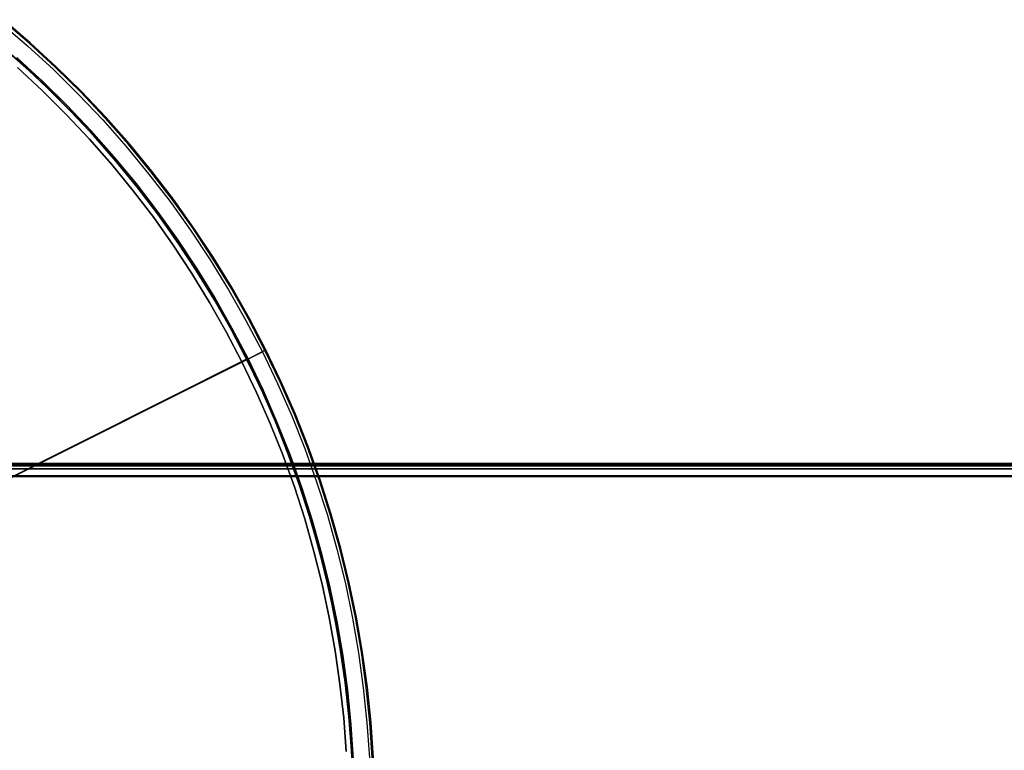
# Model space of a CAD drawing. Header units: millimetres. Extents: x 6038 to 7358, y -8545 to -7225.
# Tile 283 of 285: x 6798 to 6945, y -7876 to -7767. Entities that reach past the tile are written whole.
import ezdxf

# ---------------------------------------------------------------- set-up
doc = ezdxf.new("R2010")
doc.units = ezdxf.units.MM
doc.layers.add('color', color=7, linetype='Continuous')
doc.layers.add('luz', color=7, linetype='Continuous')

msp = doc.modelspace()

# ---------------------------------------------------------------- linework, layer by layer
at = {"color": 7, "true_color": 0xffffff}
for p, q in [((7358.32, -7833.09, 55.91), (6728.32, -7833.09, 55.91)), ((7358.32, -7833.09, 55.91), (6728.32, -7833.09, 55.91)), ((6728.32, -7833.22, 56.66), (7358.32, -7833.22, 56.66)), ((7358.32, -7833.49, 54.2), (6728.32, -7833.49, 54.2)), ((6728.32, -7833.84, 57.1), (7358.32, -7833.84, 57.1)), ((6728.32, -7833.84, 57.1), (7358.32, -7833.84, 57.1)), ((7358.32, -7833.88, 52.5), (6728.32, -7833.88, 52.5)), ((7358.32, -7833.88, 52.5), (6728.32, -7833.88, 52.5)), ((6728.32, -7834.86, 51.72), (7358.32, -7834.86, 51.72)), ((7358.32, -7835.08, 51.75), (6728.32, -7835.08, 51.75)), ((7358.32, -7835.08, 51.75), (6728.32, -7835.08, 51.75))]:
    msp.add_line(p, q, dxfattribs=at)
at = {"layer": 'color', "color": 254, "true_color": 0xcad1ee}
for p, q in [((6795.55, -7767.32, -10.54), (6799.54, -7770.75, -10.54)), ((6795.55, -7767.32, -10.54), (6799.54, -7770.75, -10.54)), ((6799.83, -7770.42, -10.91), (6795.83, -7766.98, -10.91)), ((6799.94, -7770.29, -35.8), (6795.94, -7766.86, -35.8)), ((6799.94, -7770.29, -11.46), (6795.94, -7766.86, -11.46)), ((6799.94, -7770.29, -23.63), (6795.94, -7766.86, -23.63)), ((6799.94, -7770.29, -35.8), (6795.94, -7766.86, -35.8)), ((6799.94, -7770.29, -11.46), (6795.94, -7766.86, -11.46)), ((6803.83, -7773.87, -35.8), (6799.94, -7770.29, -35.8)), ((6803.83, -7773.87, -11.46), (6799.94, -7770.29, -11.46)), ((6803.83, -7773.87, -23.63), (6799.94, -7770.29, -23.63)), ((6803.83, -7773.87, -35.8), (6799.94, -7770.29, -35.8)), ((6803.83, -7773.87, -11.46), (6799.94, -7770.29, -11.46)), ((6799.54, -7770.75, -10.54), (6803.41, -7774.31, -10.54)), ((6799.54, -7770.75, -10.54), (6803.41, -7774.31, -10.54)), ((6803.72, -7773.99, -10.91), (6799.83, -7770.42, -10.91)), ((6797.93, -7772.52, -30.6), (6801.74, -7776.02, -30.6)), ((6797.93, -7772.52, -30.6), (6801.74, -7776.02, -30.6)), ((6797.93, -7772.52, -33.2), (6801.74, -7776.02, -33.2)), ((6801.76, -7776.04, -35.8), (6797.95, -7772.54, -35.8)), ((6801.76, -7776.04, -35.8), (6797.95, -7772.54, -35.8)), ((6801.74, -7777.41, -11.27), (6798.05, -7773.97, -11.27)), ((6801.74, -7777.41, -11.27), (6798.05, -7773.97, -11.27)), ((6801.74, -7777.41, -30.6), (6798.05, -7773.97, -30.6)), ((6798.05, -7773.97, -20.93), (6801.74, -7777.41, -20.93)), ((6801.74, -7777.41, -30.6), (6798.05, -7773.97, -30.6)), ((6803.41, -7774.31, -10.54), (6807.16, -7778, -10.54)), ((6803.41, -7774.31, -10.54), (6807.16, -7778, -10.54)), ((6807.47, -7777.69, -10.91), (6803.72, -7773.99, -10.91)), ((6807.59, -7777.58, -35.8), (6803.83, -7773.87, -35.8)), ((6807.59, -7777.58, -11.46), (6803.83, -7773.87, -11.46)), ((6807.59, -7777.58, -23.63), (6803.83, -7773.87, -23.63)), ((6807.59, -7777.58, -35.8), (6803.83, -7773.87, -35.8)), ((6807.59, -7777.58, -11.46), (6803.83, -7773.87, -11.46)), ((6801.74, -7776.02, -30.6), (6805.43, -7779.66, -30.6)), ((6801.74, -7776.02, -30.6), (6805.43, -7779.66, -30.6)), ((6801.74, -7776.02, -33.2), (6805.43, -7779.66, -33.2)), ((6805.45, -7779.68, -35.8), (6801.76, -7776.04, -35.8)), ((6805.45, -7779.68, -35.8), (6801.76, -7776.04, -35.8)), ((6805.32, -7780.98, -11.27), (6801.74, -7777.41, -11.27)), ((6805.32, -7780.98, -11.27), (6801.74, -7777.41, -11.27)), ((6805.32, -7780.98, -30.6), (6801.74, -7777.41, -30.6)), ((6801.74, -7777.41, -20.93), (6805.32, -7780.98, -20.93)), ((6805.32, -7780.98, -30.6), (6801.74, -7777.41, -30.6)), ((6811.1, -7781.53, -10.91), (6807.47, -7777.69, -10.91)), ((6811.22, -7781.41, -35.8), (6807.59, -7777.58, -35.8)), ((6811.22, -7781.41, -11.46), (6807.59, -7777.58, -11.46)), ((6811.22, -7781.41, -23.63), (6807.59, -7777.58, -23.63)), ((6811.22, -7781.41, -35.8), (6807.59, -7777.58, -35.8)), ((6811.22, -7781.41, -11.46), (6807.59, -7777.58, -11.46)), ((6807.16, -7778, -10.54), (6810.77, -7781.82, -10.54)), ((6807.16, -7778, -10.54), (6810.77, -7781.82, -10.54)), ((6805.43, -7779.66, -30.6), (6808.99, -7783.42, -30.6)), ((6805.43, -7779.66, -30.6), (6808.99, -7783.42, -30.6)), ((6805.43, -7779.66, -33.2), (6808.99, -7783.42, -33.2)), ((6809.01, -7783.44, -35.8), (6805.45, -7779.68, -35.8)), ((6809.01, -7783.44, -35.8), (6805.45, -7779.68, -35.8)), ((6808.77, -7784.66, -11.27), (6805.32, -7780.98, -11.27)), ((6808.77, -7784.66, -11.27), (6805.32, -7780.98, -11.27)), ((6808.77, -7784.66, -30.6), (6805.32, -7780.98, -30.6)), ((6805.32, -7780.98, -20.93), (6808.77, -7784.66, -20.93)), ((6808.77, -7784.66, -30.6), (6805.32, -7780.98, -30.6)), ((6810.77, -7781.82, -10.54), (6814.26, -7785.77, -10.54)), ((6810.77, -7781.82, -10.54), (6814.26, -7785.77, -10.54)), ((6814.59, -7785.48, -10.91), (6811.1, -7781.53, -10.91)), ((6814.72, -7785.37, -35.8), (6811.22, -7781.41, -35.8)), ((6814.72, -7785.37, -11.46), (6811.22, -7781.41, -11.46)), ((6814.72, -7785.37, -23.63), (6811.22, -7781.41, -23.63)), ((6814.72, -7785.37, -35.8), (6811.22, -7781.41, -35.8)), ((6814.72, -7785.37, -11.46), (6811.22, -7781.41, -11.46)), ((6808.99, -7783.42, -30.6), (6812.42, -7787.3, -30.6)), ((6808.99, -7783.42, -30.6), (6812.42, -7787.3, -30.6)), ((6808.99, -7783.42, -33.2), (6812.42, -7787.3, -33.2)), ((6812.44, -7787.32, -35.8), (6809.01, -7783.44, -35.8)), ((6812.44, -7787.32, -35.8), (6809.01, -7783.44, -35.8)), ((6812.1, -7788.46, -11.27), (6808.77, -7784.66, -11.27)), ((6812.1, -7788.46, -11.27), (6808.77, -7784.66, -11.27)), ((6812.1, -7788.46, -30.6), (6808.77, -7784.66, -30.6)), ((6808.77, -7784.66, -20.93), (6812.1, -7788.46, -20.93)), ((6812.1, -7788.46, -30.6), (6808.77, -7784.66, -30.6)), ((6814.26, -7785.77, -10.54), (6817.6, -7789.83, -10.54)), ((6814.26, -7785.77, -10.54), (6817.6, -7789.83, -10.54)), ((6817.95, -7789.55, -10.91), (6814.59, -7785.48, -10.91)), ((6818.08, -7789.45, -35.8), (6814.72, -7785.37, -35.8)), ((6818.08, -7789.45, -11.46), (6814.72, -7785.37, -11.46)), ((6818.08, -7789.45, -23.63), (6814.72, -7785.37, -23.63)), ((6818.08, -7789.45, -35.8), (6814.72, -7785.37, -35.8)), ((6818.08, -7789.45, -11.46), (6814.72, -7785.37, -11.46)), ((6812.42, -7787.3, -30.6), (6815.72, -7791.3, -30.6)), ((6812.42, -7787.3, -30.6), (6815.72, -7791.3, -30.6)), ((6812.42, -7787.3, -33.2), (6815.72, -7791.3, -33.2)), ((6815.73, -7791.32, -35.8), (6812.44, -7787.32, -35.8)), ((6815.73, -7791.32, -35.8), (6812.44, -7787.32, -35.8)), ((6815.29, -7792.38, -11.27), (6812.1, -7788.46, -11.27)), ((6815.29, -7792.38, -11.27), (6812.1, -7788.46, -11.27)), ((6815.29, -7792.38, -30.6), (6812.1, -7788.46, -30.6)), ((6812.1, -7788.46, -20.93), (6815.29, -7792.38, -20.93)), ((6815.29, -7792.38, -30.6), (6812.1, -7788.46, -30.6)), ((6821.29, -7793.64, -35.8), (6818.08, -7789.45, -35.8)), ((6821.29, -7793.64, -11.46), (6818.08, -7789.45, -11.46)), ((6821.29, -7793.64, -23.63), (6818.08, -7789.45, -23.63)), ((6821.29, -7793.64, -35.8), (6818.08, -7789.45, -35.8)), ((6821.29, -7793.64, -11.46), (6818.08, -7789.45, -11.46)), ((6817.6, -7789.83, -10.54), (6820.8, -7794, -10.54)), ((6817.6, -7789.83, -10.54), (6820.8, -7794, -10.54)), ((6821.16, -7793.74, -10.91), (6817.95, -7789.55, -10.91)), ((6818.35, -7796.39, -11.27), (6815.29, -7792.38, -11.27)), ((6818.35, -7796.39, -11.27), (6815.29, -7792.38, -11.27)), ((6818.35, -7796.39, -30.6), (6815.29, -7792.38, -30.6)), ((6815.29, -7792.38, -20.93), (6818.35, -7796.39, -20.93)), ((6818.35, -7796.39, -30.6), (6815.29, -7792.38, -30.6)), ((6815.72, -7791.3, -30.6), (6818.87, -7795.41, -30.6)), ((6815.72, -7791.3, -30.6), (6818.87, -7795.41, -30.6)), ((6815.72, -7791.3, -33.2), (6818.87, -7795.41, -33.2)), ((6818.88, -7795.43, -35.8), (6815.73, -7791.32, -35.8)), ((6818.88, -7795.43, -35.8), (6815.73, -7791.32, -35.8)), ((6824.22, -7798.03, -10.91), (6821.16, -7793.74, -10.91)), ((6824.36, -7797.94, -35.8), (6821.29, -7793.64, -35.8)), ((6824.36, -7797.94, -11.46), (6821.29, -7793.64, -11.46)), ((6824.36, -7797.94, -23.63), (6821.29, -7793.64, -23.63)), ((6824.36, -7797.94, -35.8), (6821.29, -7793.64, -35.8)), ((6824.36, -7797.94, -11.46), (6821.29, -7793.64, -11.46)), ((6820.8, -7794, -10.54), (6823.86, -7798.28, -10.54)), ((6820.8, -7794, -10.54), (6823.86, -7798.28, -10.54)), ((6821.28, -7800.51, -11.27), (6818.35, -7796.39, -11.27)), ((6821.28, -7800.51, -11.27), (6818.35, -7796.39, -11.27)), ((6821.28, -7800.51, -30.6), (6818.35, -7796.39, -30.6)), ((6818.35, -7796.39, -20.93), (6821.28, -7800.51, -20.93)), ((6821.28, -7800.51, -30.6), (6818.35, -7796.39, -30.6)), ((6818.87, -7795.41, -30.6), (6821.88, -7799.63, -30.6)), ((6818.87, -7795.41, -30.6), (6821.88, -7799.63, -30.6)), ((6818.87, -7795.41, -33.2), (6821.88, -7799.63, -33.2)), ((6821.89, -7799.64, -35.8), (6818.88, -7795.43, -35.8)), ((6821.89, -7799.64, -35.8), (6818.88, -7795.43, -35.8)), ((6827.14, -7802.43, -10.91), (6824.22, -7798.03, -10.91)), ((6827.28, -7802.34, -35.8), (6824.36, -7797.94, -35.8)), ((6827.28, -7802.34, -11.46), (6824.36, -7797.94, -11.46)), ((6827.28, -7802.34, -23.63), (6824.36, -7797.94, -23.63)), ((6827.28, -7802.34, -35.8), (6824.36, -7797.94, -35.8)), ((6827.28, -7802.34, -11.46), (6824.36, -7797.94, -11.46)), ((6821.88, -7799.63, -30.6), (6824.75, -7803.95, -30.6)), ((6821.88, -7799.63, -30.6), (6824.75, -7803.95, -30.6)), ((6821.88, -7799.63, -33.2), (6824.75, -7803.95, -33.2)), ((6824.75, -7803.96, -35.8), (6821.89, -7799.64, -35.8)), ((6824.75, -7803.96, -35.8), (6821.89, -7799.64, -35.8)), ((6823.86, -7798.28, -10.54), (6826.77, -7802.67, -10.54)), ((6823.86, -7798.28, -10.54), (6826.77, -7802.67, -10.54)), ((6824.06, -7804.73, -11.27), (6821.28, -7800.51, -11.27)), ((6824.06, -7804.73, -11.27), (6821.28, -7800.51, -11.27)), ((6824.06, -7804.73, -30.6), (6821.28, -7800.51, -30.6)), ((6821.28, -7800.51, -20.93), (6824.06, -7804.73, -20.93)), ((6824.06, -7804.73, -30.6), (6821.28, -7800.51, -30.6)), ((6829.9, -7806.93, -10.91), (6827.14, -7802.43, -10.91)), ((6830.04, -7806.84, -35.8), (6827.28, -7802.34, -35.8)), ((6830.04, -7806.84, -11.46), (6827.28, -7802.34, -11.46)), ((6830.04, -7806.84, -23.63), (6827.28, -7802.34, -23.63)), ((6830.04, -7806.84, -35.8), (6827.28, -7802.34, -35.8)), ((6830.04, -7806.84, -11.46), (6827.28, -7802.34, -11.46)), ((6824.75, -7803.95, -30.6), (6827.46, -7808.36, -30.6)), ((6824.75, -7803.95, -30.6), (6827.46, -7808.36, -30.6)), ((6824.75, -7803.95, -33.2), (6827.46, -7808.36, -33.2)), ((6827.46, -7808.37, -35.8), (6824.75, -7803.96, -35.8)), ((6827.46, -7808.37, -35.8), (6824.75, -7803.96, -35.8)), ((6826.77, -7802.67, -10.54), (6829.52, -7807.15, -10.54)), ((6826.77, -7802.67, -10.54), (6829.52, -7807.15, -10.54)), ((6826.7, -7809.04, -11.27), (6824.06, -7804.73, -11.27)), ((6826.7, -7809.04, -11.27), (6824.06, -7804.73, -11.27)), ((6826.7, -7809.04, -30.6), (6824.06, -7804.73, -30.6)), ((6824.06, -7804.73, -20.93), (6826.7, -7809.04, -20.93)), ((6826.7, -7809.04, -30.6), (6824.06, -7804.73, -30.6)), ((6832.51, -7811.51, -10.91), (6829.9, -7806.93, -10.91)), ((6832.65, -7811.44, -35.8), (6830.04, -7806.84, -35.8)), ((6832.65, -7811.44, -11.46), (6830.04, -7806.84, -11.46)), ((6832.65, -7811.44, -23.63), (6830.04, -7806.84, -23.63)), ((6832.65, -7811.44, -35.8), (6830.04, -7806.84, -35.8)), ((6832.65, -7811.44, -11.46), (6830.04, -7806.84, -11.46)), ((6827.46, -7808.36, -30.6), (6830.02, -7812.87, -30.6)), ((6827.46, -7808.36, -30.6), (6830.02, -7812.87, -30.6)), ((6827.46, -7808.36, -33.2), (6830.02, -7812.87, -33.2)), ((6830.02, -7812.87, -35.8), (6827.46, -7808.37, -35.8)), ((6830.02, -7812.87, -35.8), (6827.46, -7808.37, -35.8)), ((6829.52, -7807.15, -10.54), (6832.12, -7811.73, -10.54)), ((6829.52, -7807.15, -10.54), (6832.12, -7811.73, -10.54)), ((6829.18, -7813.43, -11.27), (6826.7, -7809.04, -11.27)), ((6829.18, -7813.43, -11.27), (6826.7, -7809.04, -11.27)), ((6829.18, -7813.43, -30.6), (6826.7, -7809.04, -30.6)), ((6826.7, -7809.04, -20.93), (6829.18, -7813.43, -20.93)), ((6829.18, -7813.43, -30.6), (6826.7, -7809.04, -30.6)), ((6835.1, -7816.12, -35.8), (6832.65, -7811.44, -35.8)), ((6835.1, -7816.12, -11.46), (6832.65, -7811.44, -11.46)), ((6835.1, -7816.12, -23.63), (6832.65, -7811.44, -23.63)), ((6835.1, -7816.12, -35.8), (6832.65, -7811.44, -35.8)), ((6835.1, -7816.12, -11.46), (6832.65, -7811.44, -11.46)), ((6830.02, -7812.87, -30.6), (6832.42, -7817.46, -30.6)), ((6830.02, -7812.87, -30.6), (6832.42, -7817.46, -30.6)), ((6832.42, -7817.46, -35.8), (6830.02, -7812.87, -35.8)), ((6830.02, -7812.87, -33.2), (6832.42, -7817.46, -33.2)), ((6832.42, -7817.46, -35.8), (6830.02, -7812.87, -35.8)), ((6832.12, -7811.73, -10.54), (6834.56, -7816.39, -10.54)), ((6832.12, -7811.73, -10.54), (6834.56, -7816.39, -10.54)), ((6834.95, -7816.19, -10.91), (6832.51, -7811.51, -10.91)), ((6831.52, -7817.91, -11.27), (6829.18, -7813.43, -11.27)), ((6831.52, -7817.91, -11.27), (6829.18, -7813.43, -11.27)), ((6831.52, -7817.91, -30.6), (6829.18, -7813.43, -30.6)), ((6829.18, -7813.43, -20.93), (6831.52, -7817.91, -20.93)), ((6831.52, -7817.91, -30.6), (6829.18, -7813.43, -30.6)), ((6765.37, -7851.06, 22.45), (6834.56, -7816.39, -10.54)), ((6765.37, -7851.06, 22.45), (6834.56, -7816.39, -10.54)), ((6832.42, -7817.46, -35.8), (6835.1, -7816.12, -35.8)), ((6834.58, -7816.37, -10.55), (6834.56, -7816.39, -10.54)), ((6834.58, -7816.37, -10.55), (6834.56, -7816.39, -10.54)), ((6834.56, -7816.39, -10.54), (6836.83, -7821.13, -10.54)), ((6834.56, -7816.39, -10.54), (6836.83, -7821.13, -10.54)), ((6834.61, -7816.36, -10.57), (6834.58, -7816.37, -10.55)), ((6834.61, -7816.36, -10.57), (6834.58, -7816.37, -10.55)), ((6834.64, -7816.35, -10.59), (6834.61, -7816.36, -10.57)), ((6834.64, -7816.35, -10.59), (6834.61, -7816.36, -10.57)), ((6834.67, -7816.33, -10.6), (6834.64, -7816.35, -10.59)), ((6834.67, -7816.33, -10.6), (6834.64, -7816.35, -10.59)), ((6834.69, -7816.32, -10.62), (6834.67, -7816.33, -10.6)), ((6834.69, -7816.32, -10.62), (6834.67, -7816.33, -10.6)), ((6834.72, -7816.31, -10.64), (6834.69, -7816.32, -10.62)), ((6834.72, -7816.31, -10.64), (6834.69, -7816.32, -10.62)), ((6834.74, -7816.29, -10.66), (6834.72, -7816.31, -10.64)), ((6834.74, -7816.29, -10.66), (6834.72, -7816.31, -10.64)), ((6834.77, -7816.28, -10.68), (6834.74, -7816.29, -10.66)), ((6834.77, -7816.28, -10.68), (6834.74, -7816.29, -10.66)), ((6834.79, -7816.27, -10.7), (6834.77, -7816.28, -10.68)), ((6834.79, -7816.27, -10.7), (6834.77, -7816.28, -10.68)), ((6834.81, -7816.26, -10.73), (6834.79, -7816.27, -10.7)), ((6834.81, -7816.26, -10.73), (6834.79, -7816.27, -10.7)), ((6834.84, -7816.25, -10.75), (6834.81, -7816.26, -10.73)), ((6834.84, -7816.25, -10.75), (6834.81, -7816.26, -10.73)), ((6834.86, -7816.24, -10.78), (6834.84, -7816.25, -10.75)), ((6834.86, -7816.24, -10.78), (6834.84, -7816.25, -10.75)), ((6834.88, -7816.23, -10.8), (6834.86, -7816.24, -10.78)), ((6834.88, -7816.23, -10.8), (6834.86, -7816.24, -10.78)), ((6834.9, -7816.22, -10.83), (6834.88, -7816.23, -10.8)), ((6834.9, -7816.22, -10.83), (6834.88, -7816.23, -10.8)), ((6834.92, -7816.21, -10.85), (6834.9, -7816.22, -10.83)), ((6834.92, -7816.21, -10.85), (6834.9, -7816.22, -10.83)), ((6834.93, -7816.2, -10.88), (6834.92, -7816.21, -10.85)), ((6834.93, -7816.2, -10.88), (6834.92, -7816.21, -10.85)), ((6834.95, -7816.19, -10.91), (6834.93, -7816.2, -10.88)), ((6834.95, -7816.19, -10.91), (6834.93, -7816.2, -10.88)), ((6834.97, -7816.18, -10.94), (6834.95, -7816.19, -10.91)), ((6834.97, -7816.18, -10.94), (6834.95, -7816.19, -10.91)), ((6837.23, -7820.95, -10.91), (6834.95, -7816.19, -10.91)), ((6834.98, -7816.17, -10.97), (6834.97, -7816.18, -10.94)), ((6834.98, -7816.17, -10.97), (6834.97, -7816.18, -10.94)), ((6835, -7816.17, -11), (6834.98, -7816.17, -10.97)), ((6835, -7816.17, -11), (6834.98, -7816.17, -10.97)), ((6835.01, -7816.16, -11.03), (6835, -7816.17, -11)), ((6835.01, -7816.16, -11.03), (6835, -7816.17, -11)), ((6835.03, -7816.15, -11.06), (6835.01, -7816.16, -11.03)), ((6835.03, -7816.15, -11.06), (6835.01, -7816.16, -11.03)), ((6835.04, -7816.15, -11.09), (6835.03, -7816.15, -11.06)), ((6835.04, -7816.15, -11.09), (6835.03, -7816.15, -11.06)), ((6835.05, -7816.14, -11.12), (6835.04, -7816.15, -11.09)), ((6835.05, -7816.14, -11.12), (6835.04, -7816.15, -11.09)), ((6835.06, -7816.14, -11.16), (6835.05, -7816.14, -11.12)), ((6835.06, -7816.14, -11.16), (6835.05, -7816.14, -11.12)), ((6835.07, -7816.13, -11.19), (6835.06, -7816.14, -11.16)), ((6835.07, -7816.13, -11.19), (6835.06, -7816.14, -11.16)), ((6835.08, -7816.12, -11.26), (6835.07, -7816.13, -11.22)), ((6835.08, -7816.12, -11.26), (6835.07, -7816.13, -11.22)), ((6835.07, -7816.13, -11.22), (6835.07, -7816.13, -11.19)), ((6835.07, -7816.13, -11.22), (6835.07, -7816.13, -11.19)), ((6835.09, -7816.12, -11.29), (6835.08, -7816.12, -11.26)), ((6835.09, -7816.12, -11.29), (6835.08, -7816.12, -11.26)), ((6835.1, -7816.12, -11.36), (6835.09, -7816.12, -11.32)), ((6835.09, -7816.12, -11.32), (6835.09, -7816.12, -11.29)), ((6835.1, -7816.12, -11.36), (6835.09, -7816.12, -11.32)), ((6835.09, -7816.12, -11.32), (6835.09, -7816.12, -11.29)), ((6837.38, -7820.88, -11.46), (6835.1, -7816.12, -11.46)), ((6835.1, -7816.12, -11.46), (6835.1, -7816.12, -11.43)), ((6835.1, -7816.12, -11.43), (6835.1, -7816.12, -11.39)), ((6835.1, -7816.12, -11.39), (6835.1, -7816.12, -11.36)), ((6835.1, -7816.12, -11.46), (6835.1, -7816.12, -35.8)), ((6837.38, -7820.88, -35.8), (6835.1, -7816.12, -35.8)), ((6837.38, -7820.88, -11.46), (6835.1, -7816.12, -11.46)), ((6835.1, -7816.12, -11.46), (6835.1, -7816.12, -35.8)), ((6837.38, -7820.88, -35.8), (6835.1, -7816.12, -35.8)), ((6837.38, -7820.88, -23.63), (6835.1, -7816.12, -23.63)), ((6835.1, -7816.12, -11.46), (6835.1, -7816.12, -11.43)), ((6835.1, -7816.12, -11.43), (6835.1, -7816.12, -11.39)), ((6835.1, -7816.12, -11.39), (6835.1, -7816.12, -11.36)), ((6831.52, -7817.91, -11.27), (6752.93, -7857.29, 26.2)), ((6831.52, -7817.91, -11.27), (6752.93, -7857.29, 26.2)), ((6832.42, -7817.46, -30.6), (6831.52, -7817.91, -30.6)), ((6833.71, -7822.46, -11.27), (6831.52, -7817.91, -11.27)), ((6833.71, -7822.46, -11.27), (6831.52, -7817.91, -11.27)), ((6833.71, -7822.46, -30.6), (6831.52, -7817.91, -30.6)), ((6831.52, -7817.91, -20.93), (6833.71, -7822.46, -20.93)), ((6831.52, -7817.91, -11.27), (6831.52, -7817.91, -30.6)), ((6833.71, -7822.46, -30.6), (6831.52, -7817.91, -30.6)), ((6832.42, -7817.46, -30.6), (6834.66, -7822.13, -30.6)), ((6832.42, -7817.46, -35.8), (6832.42, -7817.46, -30.6)), ((6834.66, -7822.13, -35.8), (6832.42, -7817.46, -35.8)), ((6832.42, -7817.46, -33.2), (6834.66, -7822.13, -33.2)), ((6832.42, -7817.46, -30.6), (6834.66, -7822.13, -30.6)), ((6832.42, -7817.46, -35.8), (6832.42, -7817.46, -30.6)), ((6834.66, -7822.13, -35.8), (6832.42, -7817.46, -35.8)), ((6836.83, -7821.13, -10.54), (6838.94, -7825.95, -10.54)), ((6836.83, -7821.13, -10.54), (6838.94, -7825.95, -10.54)), ((6839.35, -7825.78, -10.91), (6837.23, -7820.95, -10.91)), ((6839.5, -7825.72, -11.46), (6837.38, -7820.88, -11.46)), ((6839.5, -7825.72, -35.8), (6837.38, -7820.88, -35.8)), ((6839.5, -7825.72, -11.46), (6837.38, -7820.88, -11.46)), ((6839.5, -7825.72, -35.8), (6837.38, -7820.88, -35.8)), ((6839.5, -7825.72, -23.63), (6837.38, -7820.88, -23.63)), ((6835.74, -7827.09, -11.27), (6833.71, -7822.46, -11.27)), ((6835.74, -7827.09, -11.27), (6833.71, -7822.46, -11.27)), ((6835.74, -7827.09, -30.6), (6833.71, -7822.46, -30.6)), ((6833.71, -7822.46, -20.93), (6835.74, -7827.09, -20.93)), ((6835.74, -7827.09, -30.6), (6833.71, -7822.46, -30.6)), ((6834.66, -7822.13, -30.6), (6836.74, -7826.88, -30.6)), ((6836.74, -7826.87, -35.8), (6834.66, -7822.13, -35.8)), ((6834.66, -7822.13, -33.2), (6836.74, -7826.88, -33.2)), ((6834.66, -7822.13, -30.6), (6836.74, -7826.88, -30.6)), ((6836.74, -7826.87, -35.8), (6834.66, -7822.13, -35.8)), ((6838.94, -7825.95, -10.54), (6840.89, -7830.84, -10.54)), ((6838.94, -7825.95, -10.54), (6840.89, -7830.84, -10.54)), ((6841.3, -7830.68, -10.91), (6839.35, -7825.78, -10.91)), ((6841.45, -7830.62, -11.46), (6839.5, -7825.72, -11.46)), ((6841.45, -7830.62, -35.8), (6839.5, -7825.72, -35.8)), ((6841.45, -7830.62, -11.46), (6839.5, -7825.72, -11.46)), ((6841.45, -7830.62, -35.8), (6839.5, -7825.72, -35.8)), ((6841.45, -7830.62, -23.63), (6839.5, -7825.72, -23.63)), ((6837.61, -7831.78, -11.27), (6835.74, -7827.09, -11.27)), ((6837.61, -7831.78, -11.27), (6835.74, -7827.09, -11.27)), ((6837.61, -7831.78, -30.6), (6835.74, -7827.09, -30.6)), ((6835.74, -7827.09, -20.93), (6837.61, -7831.78, -20.93)), ((6837.61, -7831.78, -30.6), (6835.74, -7827.09, -30.6)), ((6838.65, -7831.68, -35.8), (6836.74, -7826.87, -35.8)), ((6838.65, -7831.68, -35.8), (6836.74, -7826.87, -35.8)), ((6836.74, -7826.88, -30.6), (6838.65, -7831.69, -30.6)), ((6836.74, -7826.88, -33.2), (6838.65, -7831.69, -33.2)), ((6836.74, -7826.88, -30.6), (6838.65, -7831.69, -30.6)), ((6839.33, -7836.53, -11.27), (6837.61, -7831.78, -11.27)), ((6839.33, -7836.53, -11.27), (6837.61, -7831.78, -11.27)), ((6839.33, -7836.53, -30.6), (6837.61, -7831.78, -30.6)), ((6837.61, -7831.78, -20.93), (6839.33, -7836.53, -20.93)), ((6839.33, -7836.53, -30.6), (6837.61, -7831.78, -30.6)), ((6840.39, -7836.56, -35.8), (6838.65, -7831.68, -35.8)), ((6840.39, -7836.56, -35.8), (6838.65, -7831.68, -35.8)), ((6838.65, -7831.69, -30.6), (6840.4, -7836.57, -30.6)), ((6838.65, -7831.69, -33.2), (6840.4, -7836.57, -33.2)), ((6838.65, -7831.69, -30.6), (6840.4, -7836.57, -30.6)), ((6840.89, -7830.84, -10.54), (6842.66, -7835.79, -10.54)), ((6840.89, -7830.84, -10.54), (6842.66, -7835.79, -10.54)), ((6843.08, -7835.65, -10.91), (6841.3, -7830.68, -10.91)), ((6843.23, -7835.6, -11.46), (6841.45, -7830.62, -11.46)), ((6843.23, -7835.6, -35.8), (6841.45, -7830.62, -35.8)), ((6843.23, -7835.6, -11.46), (6841.45, -7830.62, -11.46)), ((6843.23, -7835.6, -35.8), (6841.45, -7830.62, -35.8)), ((6843.23, -7835.6, -23.63), (6841.45, -7830.62, -23.63)), ((6842.66, -7835.79, -10.54), (6844.26, -7840.8, -10.54)), ((6842.66, -7835.79, -10.54), (6844.26, -7840.8, -10.54)), ((6844.68, -7840.68, -10.91), (6843.08, -7835.65, -10.91)), ((6844.84, -7840.63, -11.46), (6843.23, -7835.6, -11.46)), ((6844.84, -7840.63, -35.8), (6843.23, -7835.6, -35.8)), ((6844.84, -7840.63, -11.46), (6843.23, -7835.6, -11.46)), ((6844.84, -7840.63, -35.8), (6843.23, -7835.6, -35.8)), ((6844.84, -7840.63, -23.63), (6843.23, -7835.6, -23.63)), ((6840.88, -7841.33, -11.27), (6839.33, -7836.53, -11.27)), ((6840.88, -7841.33, -11.27), (6839.33, -7836.53, -11.27)), ((6840.88, -7841.33, -30.6), (6839.33, -7836.53, -30.6)), ((6839.33, -7836.53, -20.93), (6840.88, -7841.33, -20.93)), ((6840.88, -7841.33, -30.6), (6839.33, -7836.53, -30.6)), ((6841.97, -7841.49, -35.8), (6840.39, -7836.56, -35.8)), ((6841.97, -7841.49, -35.8), (6840.39, -7836.56, -35.8)), ((6840.4, -7836.57, -30.6), (6841.97, -7841.51, -30.6)), ((6840.4, -7836.57, -33.2), (6841.97, -7841.51, -33.2)), ((6840.4, -7836.57, -30.6), (6841.97, -7841.51, -30.6)), ((6844.26, -7840.8, -10.54), (6845.69, -7845.87, -10.54)), ((6844.26, -7840.8, -10.54), (6845.69, -7845.87, -10.54)), ((6846.11, -7845.75, -10.91), (6844.68, -7840.68, -10.91)), ((6846.27, -7845.71, -11.46), (6844.84, -7840.63, -11.46)), ((6846.27, -7845.71, -35.8), (6844.84, -7840.63, -35.8)), ((6846.27, -7845.71, -11.46), (6844.84, -7840.63, -11.46)), ((6846.27, -7845.71, -35.8), (6844.84, -7840.63, -35.8)), ((6846.27, -7845.71, -23.63), (6844.84, -7840.63, -23.63)), ((6842.26, -7846.19, -11.27), (6840.88, -7841.33, -11.27)), ((6842.26, -7846.19, -11.27), (6840.88, -7841.33, -11.27)), ((6842.26, -7846.19, -30.6), (6840.88, -7841.33, -30.6)), ((6840.88, -7841.33, -20.93), (6842.26, -7846.19, -20.93)), ((6842.26, -7846.19, -30.6), (6840.88, -7841.33, -30.6)), ((6843.37, -7846.48, -35.8), (6841.97, -7841.49, -35.8)), ((6843.37, -7846.48, -35.8), (6841.97, -7841.49, -35.8)), ((6841.97, -7841.51, -30.6), (6843.38, -7846.49, -30.6)), ((6841.97, -7841.51, -33.2), (6843.38, -7846.49, -33.2)), ((6841.97, -7841.51, -30.6), (6843.38, -7846.49, -30.6)), ((6843.48, -7851.09, -11.27), (6842.26, -7846.19, -11.27)), ((6843.48, -7851.09, -11.27), (6842.26, -7846.19, -11.27)), ((6843.48, -7851.09, -30.6), (6842.26, -7846.19, -30.6)), ((6842.26, -7846.19, -20.93), (6843.48, -7851.09, -20.93)), ((6843.48, -7851.09, -30.6), (6842.26, -7846.19, -30.6)), ((6844.6, -7851.51, -35.8), (6843.37, -7846.48, -35.8)), ((6844.6, -7851.51, -35.8), (6843.37, -7846.48, -35.8)), ((6843.38, -7846.49, -30.6), (6844.61, -7851.53, -30.6)), ((6843.38, -7846.49, -33.2), (6844.61, -7851.53, -33.2)), ((6843.38, -7846.49, -30.6), (6844.61, -7851.53, -30.6)), ((6845.69, -7845.87, -10.54), (6846.94, -7850.98, -10.54)), ((6845.69, -7845.87, -10.54), (6846.94, -7850.98, -10.54)), ((6847.37, -7850.88, -10.91), (6846.11, -7845.75, -10.91)), ((6847.53, -7850.84, -11.46), (6846.27, -7845.71, -11.46)), ((6847.53, -7850.84, -35.8), (6846.27, -7845.71, -35.8)), ((6847.53, -7850.84, -11.46), (6846.27, -7845.71, -11.46)), ((6847.53, -7850.84, -35.8), (6846.27, -7845.71, -35.8)), ((6847.53, -7850.84, -23.63), (6846.27, -7845.71, -23.63)), ((6844.54, -7856.03, -11.27), (6843.48, -7851.09, -11.27)), ((6844.54, -7856.03, -11.27), (6843.48, -7851.09, -11.27)), ((6844.54, -7856.03, -30.6), (6843.48, -7851.09, -30.6)), ((6843.48, -7851.09, -20.93), (6844.54, -7856.03, -20.93)), ((6844.54, -7856.03, -30.6), (6843.48, -7851.09, -30.6)), ((6846.94, -7850.98, -10.54), (6848.01, -7856.13, -10.54)), ((6846.94, -7850.98, -10.54), (6848.01, -7856.13, -10.54)), ((6848.45, -7856.04, -10.91), (6847.37, -7850.88, -10.91)), ((6848.61, -7856.01, -11.46), (6847.53, -7850.84, -11.46)), ((6848.61, -7856.01, -35.8), (6847.53, -7850.84, -35.8)), ((6848.61, -7856.01, -11.46), (6847.53, -7850.84, -11.46)), ((6848.61, -7856.01, -35.8), (6847.53, -7850.84, -35.8)), ((6848.61, -7856.01, -23.63), (6847.53, -7850.84, -23.63)), ((6845.66, -7856.57, -35.8), (6844.6, -7851.51, -35.8)), ((6845.66, -7856.57, -35.8), (6844.6, -7851.51, -35.8)), ((6844.61, -7851.53, -30.6), (6845.67, -7856.6, -30.6)), ((6844.61, -7851.53, -33.2), (6845.67, -7856.6, -33.2)), ((6844.61, -7851.53, -30.6), (6845.67, -7856.6, -30.6)), ((6845.43, -7861, -11.27), (6844.54, -7856.03, -11.27)), ((6845.43, -7861, -11.27), (6844.54, -7856.03, -11.27)), ((6845.43, -7861, -30.6), (6844.54, -7856.03, -30.6)), ((6844.54, -7856.03, -20.93), (6845.43, -7861, -20.93)), ((6845.43, -7861, -30.6), (6844.54, -7856.03, -30.6)), ((6846.54, -7861.68, -35.8), (6845.66, -7856.57, -35.8)), ((6846.54, -7861.68, -35.8), (6845.66, -7856.57, -35.8)), ((6845.67, -7856.6, -30.6), (6846.55, -7861.7, -30.6)), ((6845.67, -7856.6, -33.2), (6846.55, -7861.7, -33.2)), ((6845.67, -7856.6, -30.6), (6846.55, -7861.7, -30.6)), ((6848.01, -7856.13, -10.54), (6848.91, -7861.31, -10.54)), ((6848.01, -7856.13, -10.54), (6848.91, -7861.31, -10.54)), ((6849.34, -7861.24, -10.91), (6848.45, -7856.04, -10.91)), ((6849.51, -7861.22, -11.46), (6848.61, -7856.01, -11.46)), ((6849.51, -7861.22, -35.8), (6848.61, -7856.01, -35.8)), ((6849.51, -7861.22, -11.46), (6848.61, -7856.01, -11.46)), ((6849.51, -7861.22, -35.8), (6848.61, -7856.01, -35.8)), ((6849.51, -7861.22, -23.63), (6848.61, -7856.01, -23.63)), ((6846.14, -7866, -11.27), (6845.43, -7861, -11.27)), ((6846.14, -7866, -11.27), (6845.43, -7861, -11.27)), ((6846.14, -7866, -30.6), (6845.43, -7861, -30.6)), ((6845.43, -7861, -20.93), (6846.14, -7866, -20.93)), ((6846.14, -7866, -30.6), (6845.43, -7861, -30.6)), ((6848.91, -7861.31, -10.54), (6849.62, -7866.52, -10.54)), ((6848.91, -7861.31, -10.54), (6849.62, -7866.52, -10.54)), ((6850.06, -7866.47, -10.91), (6849.34, -7861.24, -10.91)), ((6850.23, -7866.45, -11.46), (6849.51, -7861.22, -11.46)), ((6850.23, -7866.45, -35.8), (6849.51, -7861.22, -35.8)), ((6850.23, -7866.45, -11.46), (6849.51, -7861.22, -11.46)), ((6850.23, -7866.45, -35.8), (6849.51, -7861.22, -35.8)), ((6850.23, -7866.45, -23.63), (6849.51, -7861.22, -23.63)), ((6847.25, -7866.81, -35.8), (6846.54, -7861.68, -35.8)), ((6847.25, -7866.81, -35.8), (6846.54, -7861.68, -35.8)), ((6846.55, -7861.7, -30.6), (6847.25, -7866.84, -30.6)), ((6846.55, -7861.7, -33.2), (6847.25, -7866.84, -33.2)), ((6846.55, -7861.7, -30.6), (6847.25, -7866.84, -30.6)), ((6846.69, -7871.03, -11.27), (6846.14, -7866, -11.27)), ((6846.69, -7871.03, -11.27), (6846.14, -7866, -11.27)), ((6846.69, -7871.03, -30.6), (6846.14, -7866, -30.6)), ((6846.14, -7866, -20.93), (6846.69, -7871.03, -20.93)), ((6846.69, -7871.03, -30.6), (6846.14, -7866, -30.6)), ((6847.78, -7871.96, -35.8), (6847.25, -7866.81, -35.8)), ((6847.78, -7871.96, -35.8), (6847.25, -7866.81, -35.8)), ((6847.25, -7866.84, -30.6), (6847.78, -7871.99, -30.6)), ((6847.25, -7866.84, -33.2), (6847.78, -7871.99, -33.2)), ((6847.25, -7866.84, -30.6), (6847.78, -7871.99, -30.6)), ((6849.62, -7866.52, -10.54), (6850.16, -7871.76, -10.54)), ((6849.62, -7866.52, -10.54), (6850.16, -7871.76, -10.54)), ((6850.6, -7871.72, -10.91), (6850.06, -7866.47, -10.91)), ((6850.77, -7871.7, -11.46), (6850.23, -7866.45, -11.46)), ((6850.77, -7871.7, -35.8), (6850.23, -7866.45, -35.8)), ((6850.77, -7871.7, -11.46), (6850.23, -7866.45, -11.46)), ((6850.77, -7871.7, -35.8), (6850.23, -7866.45, -35.8)), ((6850.77, -7871.7, -23.63), (6850.23, -7866.45, -23.63)), ((6847.07, -7876.06, -11.27), (6846.69, -7871.03, -11.27)), ((6847.07, -7876.06, -11.27), (6846.69, -7871.03, -11.27)), ((6847.07, -7876.06, -30.6), (6846.69, -7871.03, -30.6)), ((6846.69, -7871.03, -20.93), (6847.07, -7876.06, -20.93)), ((6847.07, -7876.06, -30.6), (6846.69, -7871.03, -30.6)), ((6848.13, -7877.12, -35.8), (6847.78, -7871.96, -35.8)), ((6848.13, -7877.12, -35.8), (6847.78, -7871.96, -35.8)), ((6847.78, -7871.99, -30.6), (6848.13, -7877.16, -30.6)), ((6847.78, -7871.99, -33.2), (6848.13, -7877.16, -33.2)), ((6847.78, -7871.99, -30.6), (6848.13, -7877.16, -30.6)), ((6850.16, -7871.76, -10.54), (6850.52, -7877, -10.54)), ((6850.16, -7871.76, -10.54), (6850.52, -7877, -10.54)), ((6850.96, -7876.98, -10.91), (6850.6, -7871.72, -10.91)), ((6851.12, -7876.97, -11.46), (6850.77, -7871.7, -11.46)), ((6851.12, -7876.97, -35.8), (6850.77, -7871.7, -35.8)), ((6851.12, -7876.97, -11.46), (6850.77, -7871.7, -11.46)), ((6851.12, -7876.97, -35.8), (6850.77, -7871.7, -35.8)), ((6851.12, -7876.97, -23.63), (6850.77, -7871.7, -23.63))]:
    msp.add_line(p, q, dxfattribs=at)
at = {"layer": 'luz', "color": 254, "true_color": 0xcad1ee}
for p, q in [((6794.77, -7770.05, -31.05), (6798.59, -7773.38, -31.05)), ((6798.59, -7773.38, -31.8), (6794.77, -7770.05, -31.8)), ((6794.82, -7770.09, -32.55), (6798.68, -7773.46, -32.55)), ((6798.68, -7773.46, -32.55), (6794.82, -7770.09, -32.55)), ((6795.93, -7771.03, -34.05), (6799.72, -7774.4, -34.05)), ((6795.93, -7771.03, -33.3), (6799.72, -7774.4, -33.3)), ((6798.59, -7773.38, -31.05), (6802.3, -7776.84, -31.05)), ((6802.3, -7776.84, -31.8), (6798.59, -7773.38, -31.8)), ((6798.68, -7773.46, -32.55), (6802.43, -7776.96, -32.55)), ((6802.43, -7776.96, -32.55), (6798.68, -7773.46, -32.55)), ((6799.72, -7774.4, -34.05), (6803.39, -7777.9, -34.05)), ((6799.72, -7774.4, -33.3), (6803.39, -7777.9, -33.3)), ((6802.3, -7776.84, -31.05), (6805.89, -7780.42, -31.05)), ((6805.89, -7780.42, -31.8), (6802.3, -7776.84, -31.8)), ((6802.43, -7776.96, -32.55), (6806.06, -7780.59, -32.55)), ((6806.06, -7780.59, -32.55), (6802.43, -7776.96, -32.55)), ((6803.39, -7777.9, -34.05), (6806.94, -7781.52, -34.05)), ((6803.39, -7777.9, -33.3), (6806.94, -7781.52, -33.3)), ((6805.89, -7780.42, -31.05), (6809.36, -7784.12, -31.05)), ((6809.36, -7784.12, -31.8), (6805.89, -7780.42, -31.8)), ((6806.06, -7780.59, -32.55), (6809.56, -7784.34, -32.55)), ((6809.56, -7784.34, -32.55), (6806.06, -7780.59, -32.55)), ((6806.94, -7781.52, -34.05), (6810.37, -7785.25, -34.05)), ((6806.94, -7781.52, -33.3), (6810.37, -7785.25, -33.3)), ((6809.36, -7784.12, -31.05), (6812.7, -7787.94, -31.05)), ((6812.7, -7787.94, -31.8), (6809.36, -7784.12, -31.8)), ((6809.56, -7784.34, -32.55), (6812.93, -7788.21, -32.55)), ((6812.93, -7788.21, -32.55), (6809.56, -7784.34, -32.55)), ((6810.37, -7785.25, -34.05), (6813.67, -7789.1, -34.05)), ((6810.37, -7785.25, -33.3), (6813.67, -7789.1, -33.3)), ((6812.7, -7787.94, -31.05), (6815.91, -7791.86, -31.05)), ((6815.91, -7791.86, -31.8), (6812.7, -7787.94, -31.8)), ((6812.93, -7788.21, -32.55), (6816.17, -7792.2, -32.55)), ((6816.17, -7792.2, -32.55), (6812.93, -7788.21, -32.55)), ((6813.67, -7789.1, -34.05), (6816.84, -7793.06, -34.05)), ((6813.67, -7789.1, -33.3), (6816.84, -7793.06, -33.3)), ((6815.91, -7791.86, -31.05), (6818.98, -7795.89, -31.05)), ((6818.98, -7795.89, -31.8), (6815.91, -7791.86, -31.8)), ((6816.17, -7792.2, -32.55), (6819.27, -7796.29, -32.55)), ((6819.27, -7796.29, -32.55), (6816.17, -7792.2, -32.55)), ((6816.84, -7793.06, -34.05), (6819.87, -7797.12, -34.05)), ((6816.84, -7793.06, -33.3), (6819.87, -7797.12, -33.3)), ((6818.98, -7795.89, -31.05), (6821.91, -7800.03, -31.05)), ((6821.91, -7800.03, -31.8), (6818.98, -7795.89, -31.8)), ((6819.27, -7796.29, -32.55), (6822.22, -7800.48, -32.55)), ((6822.22, -7800.48, -32.55), (6819.27, -7796.29, -32.55)), ((6819.87, -7797.12, -34.05), (6822.77, -7801.29, -34.05)), ((6819.87, -7797.12, -33.3), (6822.77, -7801.29, -33.3)), ((6821.91, -7800.03, -31.05), (6824.71, -7804.26, -31.05)), ((6824.71, -7804.26, -31.8), (6821.91, -7800.03, -31.8)), ((6822.22, -7800.48, -32.55), (6825.03, -7804.77, -32.55)), ((6825.03, -7804.77, -32.55), (6822.22, -7800.48, -32.55)), ((6822.77, -7801.29, -34.05), (6825.52, -7805.55, -34.05)), ((6822.77, -7801.29, -33.3), (6825.52, -7805.55, -33.3)), ((6824.71, -7804.26, -31.05), (6827.36, -7808.58, -31.05)), ((6827.36, -7808.58, -31.8), (6824.71, -7804.26, -31.8)), ((6825.03, -7804.77, -32.55), (6827.7, -7809.16, -32.55)), ((6827.7, -7809.16, -32.55), (6825.03, -7804.77, -32.55)), ((6825.52, -7805.55, -34.05), (6828.12, -7809.9, -34.05)), ((6825.52, -7805.55, -33.3), (6828.12, -7809.9, -33.3)), ((6827.36, -7808.58, -31.05), (6829.86, -7813, -31.05)), ((6829.86, -7813, -31.8), (6827.36, -7808.58, -31.8)), ((6827.7, -7809.16, -32.55), (6830.21, -7813.64, -32.55)), ((6830.21, -7813.64, -32.55), (6827.7, -7809.16, -32.55)), ((6828.12, -7809.9, -34.05), (6830.58, -7814.33, -34.05)), ((6828.12, -7809.9, -33.3), (6830.58, -7814.33, -33.3)), ((6829.86, -7813, -31.05), (6832.21, -7817.49, -31.05)), ((6832.21, -7817.49, -31.8), (6829.86, -7813, -31.8)), ((6830.21, -7813.64, -32.55), (6832.56, -7818.2, -32.55)), ((6832.56, -7818.2, -32.55), (6830.21, -7813.64, -32.55)), ((6830.58, -7814.33, -34.05), (6832.88, -7818.85, -34.05)), ((6830.58, -7814.33, -33.3), (6832.88, -7818.85, -33.3)), ((6564.42, -7951.84, -31.05), (6832.21, -7817.49, -31.05)), ((6832.21, -7817.49, -32.55), (6564.42, -7951.84, -32.55)), ((6832.21, -7817.49, -31.05), (6834.41, -7822.06, -31.05)), ((6834.41, -7822.06, -31.8), (6832.21, -7817.49, -31.8)), ((6832.21, -7817.49, -32.55), (6832.21, -7817.49, -31.05)), ((6832.56, -7818.2, -32.55), (6834.76, -7822.83, -32.55)), ((6834.76, -7822.83, -32.55), (6832.56, -7818.2, -32.55)), ((6832.88, -7818.85, -34.05), (6835.03, -7823.44, -34.05)), ((6832.88, -7818.85, -33.3), (6835.03, -7823.44, -33.3)), ((6834.41, -7822.06, -31.05), (6836.45, -7826.7, -31.05)), ((6836.45, -7826.7, -31.8), (6834.41, -7822.06, -31.8)), ((6834.76, -7822.83, -32.55), (6836.8, -7827.54, -32.55)), ((6836.8, -7827.54, -32.55), (6834.76, -7822.83, -32.55)), ((6835.03, -7823.44, -34.05), (6837.03, -7828.1, -34.05)), ((6835.03, -7823.44, -33.3), (6837.03, -7828.1, -33.3)), ((6836.45, -7826.7, -31.05), (6838.33, -7831.41, -31.05)), ((6838.33, -7831.41, -31.8), (6836.45, -7826.7, -31.8)), ((6836.8, -7827.54, -32.55), (6838.67, -7832.32, -32.55)), ((6838.67, -7832.32, -32.55), (6836.8, -7827.54, -32.55)), ((6837.03, -7828.1, -34.05), (6838.86, -7832.83, -34.05)), ((6837.03, -7828.1, -33.3), (6838.86, -7832.83, -33.3)), ((6838.33, -7831.41, -31.05), (6840.05, -7836.18, -31.05)), ((6840.05, -7836.18, -31.8), (6838.33, -7831.41, -31.8)), ((6838.67, -7832.32, -32.55), (6840.38, -7837.16, -32.55)), ((6840.38, -7837.16, -32.55), (6838.67, -7832.32, -32.55)), ((6838.86, -7832.83, -34.05), (6840.54, -7837.62, -34.05)), ((6838.86, -7832.83, -33.3), (6840.54, -7837.62, -33.3)), ((6840.05, -7836.18, -31.05), (6841.61, -7841, -31.05)), ((6841.61, -7841, -31.8), (6840.05, -7836.18, -31.8)), ((6840.38, -7837.16, -32.55), (6841.93, -7842.05, -32.55)), ((6841.93, -7842.05, -32.55), (6840.38, -7837.16, -32.55)), ((6840.54, -7837.62, -34.05), (6842.05, -7842.46, -34.05)), ((6840.54, -7837.62, -33.3), (6842.05, -7842.46, -33.3)), ((6841.61, -7841, -31.05), (6843.01, -7845.88, -31.05)), ((6843.01, -7845.88, -31.8), (6841.61, -7841, -31.8)), ((6841.93, -7842.05, -32.55), (6843.3, -7846.99, -32.55)), ((6843.3, -7846.99, -32.55), (6841.93, -7842.05, -32.55)), ((6842.05, -7842.46, -34.05), (6843.39, -7847.35, -34.05)), ((6842.05, -7842.46, -33.3), (6843.39, -7847.35, -33.3)), ((6843.01, -7845.88, -31.05), (6844.24, -7850.8, -31.05)), ((6844.24, -7850.8, -31.8), (6843.01, -7845.88, -31.8)), ((6843.3, -7846.99, -32.55), (6844.51, -7851.98, -32.55)), ((6844.51, -7851.98, -32.55), (6843.3, -7846.99, -32.55)), ((6843.39, -7847.35, -34.05), (6844.57, -7852.28, -34.05)), ((6843.39, -7847.35, -33.3), (6844.57, -7852.28, -33.3)), ((6844.24, -7850.8, -31.05), (6845.3, -7855.75, -31.05)), ((6845.3, -7855.75, -31.8), (6844.24, -7850.8, -31.8)), ((6844.51, -7851.98, -32.55), (6845.54, -7857.01, -32.55)), ((6845.54, -7857.01, -32.55), (6844.51, -7851.98, -32.55)), ((6844.57, -7852.28, -34.05), (6845.59, -7857.25, -34.05)), ((6844.57, -7852.28, -33.3), (6845.59, -7857.25, -33.3)), ((6845.3, -7855.75, -31.05), (6846.19, -7860.74, -31.05)), ((6846.19, -7860.74, -31.8), (6845.3, -7855.75, -31.8)), ((6845.54, -7857.01, -32.55), (6846.4, -7862.07, -32.55)), ((6846.4, -7862.07, -32.55), (6845.54, -7857.01, -32.55)), ((6845.59, -7857.25, -34.05), (6846.43, -7862.25, -34.05)), ((6845.59, -7857.25, -33.3), (6846.43, -7862.25, -33.3)), ((6846.19, -7860.74, -31.05), (6846.92, -7865.76, -31.05)), ((6846.92, -7865.76, -31.8), (6846.19, -7860.74, -31.8)), ((6846.4, -7862.07, -32.55), (6847.09, -7867.15, -32.55)), ((6847.09, -7867.15, -32.55), (6846.4, -7862.07, -32.55)), ((6846.43, -7862.25, -34.05), (6847.1, -7867.27, -34.05)), ((6846.43, -7862.25, -33.3), (6847.1, -7867.27, -33.3)), ((6846.92, -7865.76, -31.05), (6847.47, -7870.8, -31.05)), ((6847.47, -7870.8, -31.8), (6846.92, -7865.76, -31.8)), ((6847.09, -7867.15, -32.55), (6847.6, -7872.26, -32.55)), ((6847.6, -7872.26, -32.55), (6847.09, -7867.15, -32.55)), ((6847.1, -7867.27, -34.05), (6847.61, -7872.32, -34.05)), ((6847.1, -7867.27, -33.3), (6847.61, -7872.32, -33.3)), ((6847.47, -7870.8, -31.05), (6847.86, -7875.86, -31.05)), ((6847.86, -7875.86, -31.8), (6847.47, -7870.8, -31.8)), ((6847.6, -7872.26, -32.55), (6847.94, -7877.38, -32.55)), ((6847.94, -7877.38, -32.55), (6847.6, -7872.26, -32.55)), ((6847.61, -7872.32, -34.05), (6847.94, -7877.38, -34.05)), ((6847.61, -7872.32, -33.3), (6847.94, -7877.38, -33.3)), ((6847.86, -7875.86, -31.05), (6848.07, -7880.93, -31.05)), ((6848.07, -7880.93, -31.8), (6847.86, -7875.86, -31.8))]:
    msp.add_line(p, q, dxfattribs=at)

doc.saveas('drawing.dxf')
